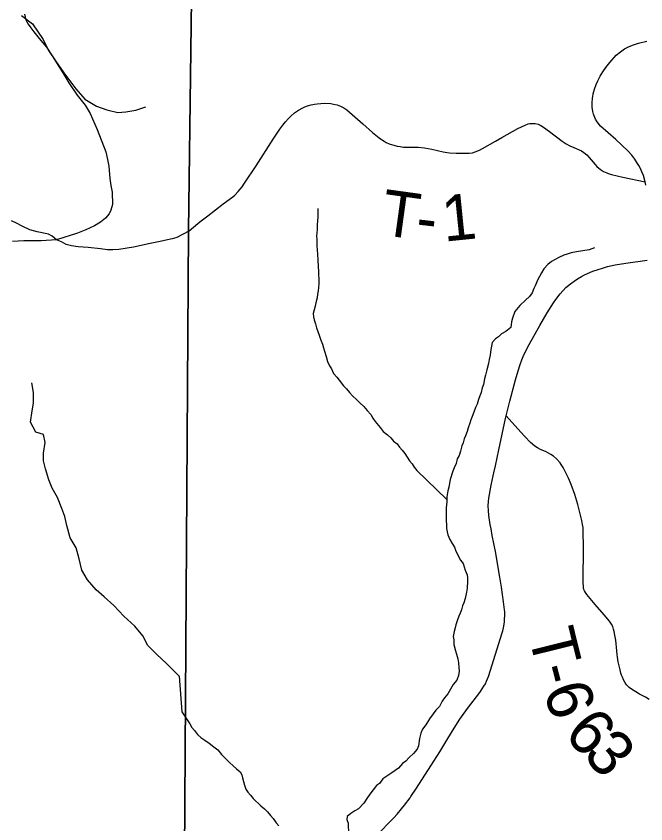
# Model space of a CAD drawing. Extents: x 0 to 191, y 0 to 55.
# Drawn here: x 149.4247 to 149.8138, y 22.7318 to 23.2312 of the extents above; entities that cross this region are included whole.
import ezdxf

# ---------------------------------------------------------------- set-up
doc = ezdxf.new("R2010")
doc.units = 0
for name, color, linetype in [('GM_X_Corporation', 7, 'Continuous'), ('GM_X_Minor_River', 7, 'Continuous'), ('GM_X_State_Route', 7, 'Continuous'), ('GM_X_Township_Road', 7, 'Continuous'), ('GM_X_Township_Road_Text', 7, 'Continuous')]:
    doc.layers.add(name, color=color, linetype=linetype)

msp = doc.modelspace()

# ---------------------------------------------------------------- linework, layer by layer
at = {"layer": 'GM_X_Corporation'}
for points in [[(150.07549, 22.0195), (150.07549, 25.41761), (149.5758, 25.41761), (149.56443, 24.97656), (149.56439, 24.97481), (149.56403, 24.95266), (149.5632, 24.9013), (149.56492, 24.82957), (149.56382, 24.82501), (149.56277, 24.77497), (149.55762, 24.60839), (149.55619, 24.51706), (149.55552, 24.46365), (149.54392, 24.0583), (149.54051, 23.67987), (149.53701, 23.54415), (149.53125, 23.09862), (149.52575, 22.26208), (149.5224, 22.02486), (149.6695, 22.02341), (149.9211, 22.0226)], [(150.07549, 22.0195), (150.07549, 24.96967), (149.8571, 24.97337), (149.81101, 24.97388), (149.63635, 24.97567), (149.5815, 24.97623), (149.56443, 24.97656), (149.56439, 24.97481), (149.56403, 24.95266), (149.5632, 24.9013), (149.56492, 24.82957), (149.56382, 24.82501), (149.56277, 24.77497), (149.55762, 24.60839), (149.55619, 24.51706), (149.55552, 24.46365), (149.54392, 24.0583), (149.54051, 23.67987), (149.53701, 23.54415), (149.53125, 23.09862), (149.52575, 22.26208), (149.5224, 22.02486), (149.6695, 22.02341), (149.9211, 22.0226)]]:
    msp.add_lwpolyline(points, close=True, dxfattribs=at)
for points in [[(149.53701, 23.54415), (149.53125, 23.09862), (149.52575, 22.26208), (149.5224, 22.02486), (149.41944, 22.02737), (149.18619, 22.02973), (149.02405, 22.03305), (148.79957, 22.03765), (148.54424, 22.04287), (148.50894, 22.04321), (148.22657, 22.04589), (148.22498, 22.0459), (147.89273, 22.04905), (147.58977, 22.05195), (147.49329, 22.05409), (147.41793, 22.05518), (147.41583, 22.05521), (146.94931, 22.06201)], [(147.48205, 21.22082), (147.48909, 21.69468), (147.49076, 21.86656), (147.49329, 22.05409), (147.58977, 22.05195), (147.89273, 22.04905), (148.22498, 22.0459), (148.22657, 22.04589), (148.50894, 22.04321), (148.54424, 22.04287), (148.79957, 22.03765), (149.02405, 22.03305), (149.18619, 22.02973), (149.41944, 22.02737), (149.5224, 22.02486), (149.52575, 22.26208), (149.53125, 23.09862), (149.53701, 23.54415)]]:
    msp.add_lwpolyline(points, dxfattribs=at)
at = {"layer": 'GM_X_Minor_River'}
for points in [[(149.42802, 23.23167), (149.43471, 23.22645), (149.44126, 23.21668), (149.44474, 23.2099), (149.44898, 23.20351), (149.45418, 23.19618), (149.45783, 23.1913), (149.46149, 23.18623), (149.46705, 23.17985), (149.47429, 23.17558), (149.48075, 23.1732), (149.48739, 23.17158), (149.49249, 23.17202), (149.49853, 23.17305), (149.50474, 23.17521)], [(149.61115, 23.11229), (149.61102, 23.10925), (149.61106, 23.10679), (149.6109, 23.10489), (149.61077, 23.10186), (149.61062, 23.0992), (149.61032, 23.09522), (149.61054, 23.09313), (149.61042, 23.08896), (149.61065, 23.08688), (149.61089, 23.08367), (149.61113, 23.08083), (149.61122, 23.0759), (149.61144, 23.07382), (149.61149, 23.07135), (149.61172, 23.06871), (149.61177, 23.06586), (149.61143, 23.06339), (149.61128, 23.06131), (149.61094, 23.05922), (149.6106, 23.05693), (149.6099, 23.05389), (149.60936, 23.0518), (149.60812, 23.04741), (149.60834, 23.04533), (149.60875, 23.04345), (149.60974, 23.041), (149.61035, 23.03855), (149.61115, 23.03629), (149.61194, 23.03403), (149.61294, 23.03082), (149.61393, 23.02837), (149.61454, 23.02611), (149.61514, 23.02404), (149.61634, 23.02065), (149.61715, 23.01763), (149.61833, 23.01499), (149.61949, 23.01312), (149.62087, 23.0103), (149.6228, 23.00806), (149.62434, 23.00619), (149.62687, 23.00263), (149.62879, 23.00077), (149.63072, 22.99853), (149.63246, 22.99648), (149.63515, 22.99387), (149.63707, 22.9922), (149.63958, 22.98978), (149.64151, 22.98735), (149.64382, 22.98493), (149.645, 22.98267), (149.64655, 22.98062), (149.64964, 22.97688), (149.65138, 22.97445), (149.65407, 22.97222), (149.65618, 22.97036), (149.65792, 22.96849), (149.66003, 22.96683), (149.66158, 22.96477), (149.66331, 22.9629), (149.66486, 22.96085), (149.66778, 22.95616), (149.66933, 22.95429), (149.67069, 22.95223), (149.67223, 22.95036), (149.69079, 22.9323)], [(149.78204, 23.088), (149.77885, 23.08681), (149.77092, 23.08553), (149.76772, 23.08491), (149.76527, 23.0841), (149.7632, 23.08331), (149.76001, 23.08193), (149.75551, 23.07957), (149.75327, 23.07764), (149.75086, 23.07494), (149.74939, 23.07245), (149.74682, 23.06786), (149.74555, 23.0648), (149.74464, 23.06289), (149.74355, 23.06022), (149.74189, 23.05792), (149.73947, 23.0556), (149.73593, 23.05231), (149.73278, 23.04866), (149.73133, 23.04446), (149.73081, 23.04218), (149.7303, 23.03876), (149.72732, 23.03624), (149.72469, 23.03468), (149.72283, 23.03294), (149.72096, 23.03158), (149.71892, 23.02946), (149.71839, 23.02718), (149.71805, 23.02509), (149.71754, 23.02167), (149.71702, 23.01881), (149.7165, 23.01634), (149.71562, 23.01253), (149.71473, 23.0093), (149.71401, 23.00701), (149.71351, 23.0034), (149.7126, 23.0013), (149.71208, 22.99845), (149.71116, 22.99653), (149.71045, 22.99425), (149.70955, 22.9912), (149.70845, 22.98928), (149.70773, 22.987), (149.70683, 22.98471), (149.70575, 22.98166), (149.70503, 22.97956), (149.70394, 22.9767), (149.70341, 22.97441), (149.70232, 22.97174), (149.7016, 22.96983), (149.70089, 22.96735), (149.70016, 22.96545), (149.69927, 22.96221), (149.69837, 22.95954), (149.69727, 22.95744), (149.69657, 22.95458), (149.69529, 22.9519), (149.69457, 22.94981), (149.69295, 22.94466), (149.69209, 22.93991), (149.69137, 22.93762), (149.69087, 22.93401), (149.69073, 22.93097), (149.69042, 22.92718), (149.69047, 22.92415), (149.69033, 22.92149), (149.69036, 22.9196), (149.69061, 22.91638), (149.69064, 22.9143), (149.69105, 22.91241), (149.69146, 22.91052), (149.69265, 22.90751), (149.69402, 22.90507), (149.69557, 22.90282), (149.69617, 22.90093), (149.69755, 22.89793), (149.69931, 22.89474), (149.70086, 22.89268), (149.70206, 22.88872), (149.70344, 22.88571), (149.70366, 22.88382), (149.70369, 22.88192), (149.70339, 22.87756), (149.70305, 22.87509), (149.70218, 22.87109), (149.70128, 22.86842), (149.70055, 22.86652), (149.69984, 22.86404), (149.69912, 22.86213), (149.6982, 22.86022), (149.69748, 22.85793), (149.6964, 22.85488), (149.69587, 22.85298), (149.69534, 22.85069), (149.69483, 22.84765), (149.69505, 22.84557), (149.6951, 22.84273), (149.69612, 22.83877), (149.69672, 22.83669), (149.69752, 22.83386), (149.69794, 22.83141)], [(149.52549, 22.82312), (149.51749, 22.831), (149.51156, 22.83642), (149.50601, 22.84204), (149.50291, 22.84806), (149.49792, 22.85407), (149.49122, 22.86024), (149.48509, 22.86679), (149.47897, 22.87221), (149.47419, 22.87651), (149.46882, 22.8827), (149.46515, 22.88872), (149.46355, 22.89571), (149.46177, 22.90251), (149.4581, 22.90853), (149.45592, 22.91627), (149.45472, 22.92175), (149.45296, 22.92666), (149.45023, 22.93364), (149.44694, 22.93928), (149.4448, 22.94456), (149.44282, 22.95136), (149.44163, 22.95627), (149.44157, 22.96101), (149.44262, 22.96765), (149.44161, 22.97257), (149.43687, 22.97403), (149.43358, 22.98024), (149.43463, 22.98707), (149.43533, 22.99182), (149.43543, 22.99846), (149.43441, 23.00451)], [(149.69794, 22.83141), (149.69819, 22.82838), (149.69842, 22.82611), (149.69808, 22.82345), (149.697, 22.82059), (149.69477, 22.81789), (149.69147, 22.81215), (149.68943, 22.80965), (149.68795, 22.80754), (149.68631, 22.80429), (149.68407, 22.80216), (149.68241, 22.79986), (149.6802, 22.7966), (149.6778, 22.79296), (149.67576, 22.79027), (149.67467, 22.78778), (149.67397, 22.78455), (149.67329, 22.77999), (149.67239, 22.77789), (149.67016, 22.7752), (149.66756, 22.77269), (149.66551, 22.77056), (149.66346, 22.76901), (149.66105, 22.76613), (149.65693, 22.7634), (149.65375, 22.76126), (149.65132, 22.7597), (149.64929, 22.75663), (149.64742, 22.75546), (149.6452, 22.75277), (149.64391, 22.75085), (149.64169, 22.74797), (149.63948, 22.74452), (149.63613, 22.74105), (149.63388, 22.73987), (149.63145, 22.73812), (149.62921, 22.73638), (149.62905, 22.73448), (149.62985, 22.73222), (149.62997, 22.7254)], [(149.52549, 22.82312), (149.52696, 22.80093), (149.53192, 22.79362), (149.53328, 22.79136), (149.53483, 22.7895), (149.53676, 22.78707), (149.53869, 22.78521), (149.54117, 22.78354), (149.54385, 22.78169), (149.54673, 22.77947), (149.54922, 22.77762), (149.55155, 22.77463), (149.55405, 22.77221), (149.55655, 22.7696), (149.55886, 22.76755), (149.56078, 22.76588), (149.56308, 22.76403), (149.56406, 22.76215), (149.56447, 22.76026), (149.56568, 22.75573), (149.56667, 22.75329), (149.56784, 22.75141), (149.56939, 22.74954), (149.57112, 22.74749), (149.57594, 22.74284), (149.57805, 22.74098), (149.57997, 22.73912), (149.5819, 22.73688), (149.58345, 22.73501), (149.58539, 22.73239), (149.58693, 22.73052)]]:
    msp.add_lwpolyline(points, dxfattribs=at)
at = {"layer": 'GM_X_State_Route'}
for points in [[(149.81383, 23.12673), (149.8134, 23.12871), (149.81231, 23.13271), (149.81143, 23.1349), (149.8105, 23.13698), (149.80946, 23.13881), (149.80832, 23.14078), (149.80699, 23.1428), (149.80517, 23.14518), (149.80266, 23.14802), (149.79905, 23.15153), (149.79526, 23.15497), (149.78574, 23.16328), (149.78375, 23.16584), (149.78275, 23.16751), (149.78186, 23.16952), (149.78151, 23.17056), (149.78106, 23.17228), (149.78069, 23.17491), (149.78058, 23.17771), (149.78076, 23.18042), (149.78096, 23.1816), (149.78122, 23.18311), (149.78202, 23.18611), (149.78302, 23.18895), (149.78407, 23.19127), (149.78556, 23.19408), (149.78723, 23.19678), (149.78919, 23.19954), (149.79163, 23.20257), (149.79552, 23.20705), (149.7981, 23.20922), (149.80071, 23.211), (149.80304, 23.21227), (149.80547, 23.21333), (149.80737, 23.21397), (149.80931, 23.2145), (149.8144, 23.21575)], [(149.64717, 22.72442), (149.65797, 22.73547), (149.66011, 22.73782), (149.66288, 22.74108), (149.6647, 22.74336), (149.66816, 22.74795), (149.66863, 22.74866), (149.67216, 22.75385), (149.68101, 22.76756), (149.68644, 22.77639), (149.69138, 22.78453), (149.69528, 22.79098), (149.69879, 22.79641), (149.69981, 22.79796), (149.70354, 22.80318), (149.71112, 22.81306), (149.71274, 22.81529), (149.71375, 22.81684), (149.71462, 22.81839), (149.71541, 22.82001), (149.71649, 22.82284), (149.72083, 22.83668), (149.72481, 22.84936), (149.72533, 22.85111), (149.7258, 22.85305), (149.72638, 22.85654), (149.72655, 22.85835), (149.72665, 22.86064), (149.72662, 22.86293), (149.72652, 22.86413), (149.72581, 22.86909), (149.72452, 22.87803), (149.72354, 22.88438), (149.72283, 22.889), (149.72176, 22.89537), (149.72083, 22.90014), (149.7189, 22.91007), (149.71816, 22.91421), (149.71769, 22.91684), (149.71679, 22.92253), (149.7165, 22.92551), (149.71644, 22.92833), (149.71658, 22.93115), (149.71683, 22.93324), (149.71832, 22.94111), (149.71951, 22.94699), (149.71987, 22.94873), (149.72083, 22.95317), (149.72296, 22.96301), (149.72711, 22.98236), (149.7275, 22.98399), (149.72969, 22.99323), (149.73324, 23.00633), (149.73483, 23.01187), (149.73605, 23.01575), (149.7371, 23.01861), (149.73794, 23.02065), (149.73956, 23.02417), (149.74162, 23.02808), (149.74833, 23.03999), (149.7529, 23.04778), (149.75672, 23.05389), (149.75824, 23.05606), (149.76089, 23.05944), (149.76447, 23.06335), (149.76732, 23.06577), (149.76947, 23.06739), (149.77165, 23.06884), (149.77402, 23.07024), (149.77596, 23.07125), (149.77772, 23.07208), (149.78106, 23.07342), (149.78444, 23.07462), (149.78707, 23.07546), (149.79015, 23.07632), (149.79491, 23.07742), (149.80155, 23.07854), (149.81468, 23.0803)]]:
    msp.add_lwpolyline(points, dxfattribs=at)
at = {"layer": 'GM_X_Township_Road'}
for points in [[(149.42977, 23.23236), (149.43021, 23.23054), (149.4306, 23.22892), (149.43211, 23.2263), (149.43377, 23.22401), (149.43559, 23.22147), (149.43892, 23.21735), (149.44332, 23.21208), (149.447, 23.20669), (149.45346, 23.19608), (149.45718, 23.19002), (149.46241, 23.18229), (149.46725, 23.17607), (149.47046, 23.17096), (149.47465, 23.16102), (149.48008, 23.14739), (149.48107, 23.14256), (149.48183, 23.13836), (149.48258, 23.13075), (149.48325, 23.12647), (149.48389, 23.12243), (149.48416, 23.11471), (149.48313, 23.11134), (149.4821, 23.10896), (149.47996, 23.10627), (149.47675, 23.10389), (149.47303, 23.10163), (149.46768, 23.09902), (149.46257, 23.09708), (149.4495, 23.09296), (149.44019, 23.09225), (149.42941, 23.09229), (149.42244, 23.09177)], [(149.53135, 23.09835), (149.53311, 23.09977), (149.53821, 23.10401), (149.54311, 23.10771), (149.55269, 23.11512), (149.55859, 23.11949), (149.55982, 23.1206), (149.56185, 23.12277), (149.56425, 23.12572), (149.56577, 23.12789), (149.57301, 23.13875), (149.58358, 23.15514), (149.5859, 23.15895), (149.58756, 23.16132), (149.58941, 23.16376), (149.59112, 23.16589), (149.59301, 23.16795), (149.59438, 23.16941), (149.5967, 23.17141), (149.59916, 23.17313), (149.60182, 23.17459), (149.60316, 23.17519), (149.60467, 23.17572), (149.60689, 23.17629), (149.60898, 23.17671), (149.61065, 23.17697), (149.61296, 23.17721), (149.61524, 23.17732), (149.61908, 23.17717), (149.62076, 23.17687), (149.62296, 23.17628), (149.62508, 23.17546), (149.62711, 23.17444), (149.62901, 23.17323), (149.63063, 23.17193), (149.63886, 23.16472), (149.64478, 23.15936), (149.649, 23.15594), (149.65035, 23.15491), (149.65201, 23.15383), (149.65338, 23.15309), (149.65518, 23.15227), (149.65811, 23.15133), (149.66003, 23.15086), (149.66201, 23.15051), (149.66402, 23.15028), (149.66603, 23.15019), (149.67301, 23.1501), (149.67698, 23.14979), (149.67932, 23.14945), (149.68145, 23.14903), (149.68846, 23.14733), (149.68973, 23.14707), (149.69253, 23.14667), (149.69656, 23.14639), (149.70471, 23.14645), (149.70665, 23.14678), (149.70841, 23.14727), (149.71096, 23.14836), (149.71292, 23.14935), (149.72083, 23.15395), (149.72475, 23.15623), (149.7347, 23.16183), (149.73917, 23.16388), (149.74102, 23.16453), (149.74202, 23.16475), (149.74346, 23.16491), (149.74549, 23.16483), (149.74726, 23.16446), (149.74896, 23.16359), (149.75056, 23.16255), (149.75427, 23.1599), (149.76207, 23.15395), (149.7645, 23.15225), (149.76693, 23.15095), (149.76937, 23.14993), (149.77397, 23.14785), (149.77557, 23.14688), (149.77731, 23.14544), (149.7788, 23.14389), (149.78251, 23.13944), (149.78356, 23.13829), (149.7858, 23.13643), (149.78769, 23.13521), (149.78964, 23.13424), (149.79114, 23.1337), (149.79269, 23.13327), (149.79958, 23.13167), (149.8134, 23.12871)], [(149.4495, 23.09296), (149.44688, 23.09514), (149.44463, 23.09633), (149.43758, 23.09787), (149.43318, 23.099), (149.42827, 23.10142), (149.42478, 23.10327), (149.42171, 23.10455)], [(149.53135, 23.09835), (149.52387, 23.09426), (149.52098, 23.09348), (149.51265, 23.09166), (149.50741, 23.09059), (149.49712, 23.08831), (149.48814, 23.08699), (149.48444, 23.08667), (149.4812, 23.08678), (149.47668, 23.08737), (149.46907, 23.08813), (149.46305, 23.08856), (149.45893, 23.08924), (149.45564, 23.08999), (149.45259, 23.09161), (149.4495, 23.09296)], [(149.81593, 22.80867), (149.81362, 22.81001), (149.80997, 22.81198), (149.80762, 22.81332), (149.80557, 22.81462), (149.80358, 22.81611), (149.80195, 22.8177), (149.80083, 22.81936), (149.79999, 22.82091), (149.79932, 22.82238), (149.79878, 22.82372), (149.7984, 22.82502), (149.7979, 22.82695), (149.79681, 22.83189), (149.79633, 22.83475), (149.7961, 22.83638), (149.79584, 22.83877), (149.79517, 22.84531), (149.79471, 22.8485), (149.79425, 22.8508), (149.79387, 22.85219), (149.79337, 22.8537), (149.79266, 22.85521), (149.79136, 22.85713), (149.78809, 22.86108), (149.78255, 22.8674), (149.77735, 22.87353), (149.77643, 22.87479), (149.77589, 22.87575), (149.77551, 22.87659), (149.7753, 22.87763), (149.77521, 22.87898), (149.77518, 22.88043), (149.77522, 22.90419), (149.77513, 22.91126), (149.77501, 22.91491), (149.77471, 22.91692), (149.7742, 22.91928), (149.7717, 22.92924), (149.76987, 22.93537), (149.76762, 22.94156), (149.76599, 22.94549), (149.76461, 22.94836), (149.7627, 22.95205), (149.76156, 22.95392), (149.76078, 22.95496), (149.75851, 22.95751), (149.75665, 22.9591), (149.75513, 22.96022), (149.75227, 22.9617), (149.74874, 22.96321), (149.74681, 22.96425), (149.74522, 22.96533), (149.74259, 22.96767), (149.73904, 22.97128), (149.73654, 22.97397), (149.7275, 22.98399)]]:
    msp.add_lwpolyline(points, dxfattribs=at)

# ---------------------------------------------------------------- texts
at = {"layer": 'GM_X_Township_Road_Text'}
for s, rotation, p in [('T', 352.1563, (149.64915, 23.09613)), ('1', 5.7931, (149.68914, 23.09173)), ('-', 353.2577, (149.67079, 23.09315)), ('T', 283.9411, (149.74104, 22.84896)), ('-', 284.5926, (149.74624, 22.82799)), ('6', 289.5294, (149.74997, 22.81415)), ('6', 313.1419, (149.76241, 22.78683)), ('3', 311.6513, (149.77424, 22.77421))]:
    msp.add_text(s, height=0.02841, rotation=rotation, dxfattribs=at).set_placement(p)

doc.saveas('drawing.dxf')
